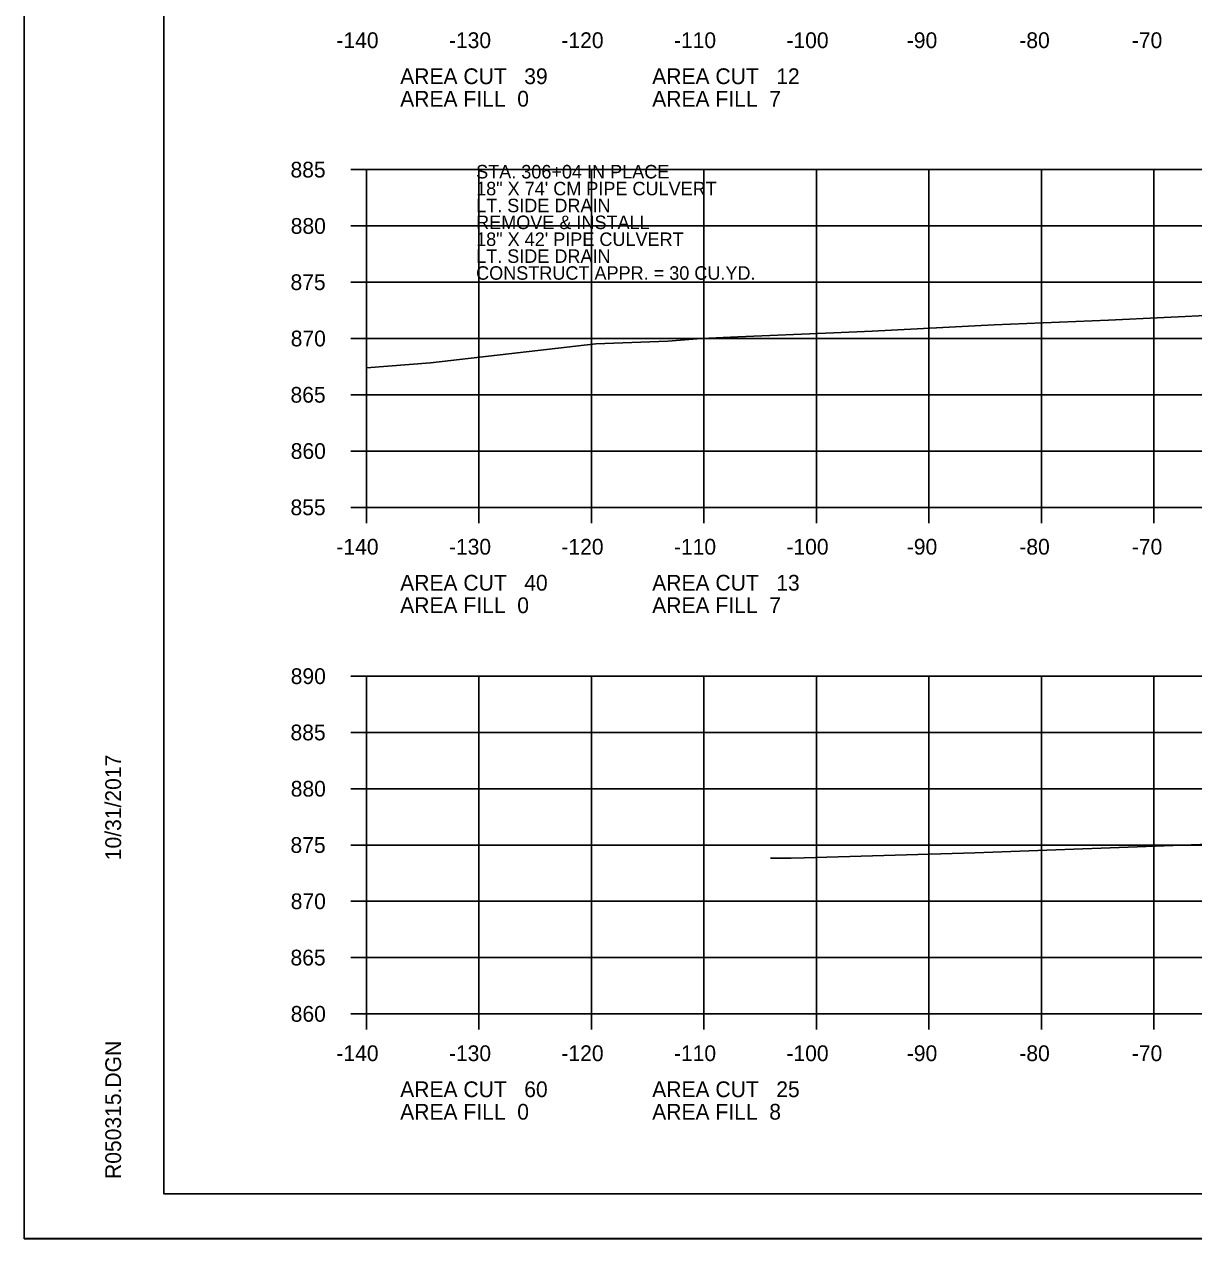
# Model space of a CAD drawing. Extents: x 1486524 to 1499135, y 326561 to 337924.
# Drawn here: x 1488812.5 to 1488916.4, y 334272.7 to 334380.6 of the extents above; entities that cross this region are included whole.
import ezdxf

# ---------------------------------------------------------------- set-up
doc = ezdxf.new("R2010")
doc.units = 0
for name, color, linetype in [('Default', 7, 'Continuous'), ('E_Const Align', 7, 'Continuous'), ('E_Const Align Station', 7, 'Continuous'), ('E_Ownership Information', 7, 'Continuous'), ('E_Property Line', 7, 'Continuous'), ('E_Quarter Calls', 7, 'Continuous'), ('E_Tract Number', 7, 'Continuous')]:
    doc.layers.add(name, color=color, linetype=linetype)

msp = doc.modelspace()

# ---------------------------------------------------------------- linework, layer by layer
at = {"layer": 'E_Const Align'}
for p, q in [((1488841.49, 334367.65), (1488842.89, 334367.65)), ((1488842.89, 334337.65), (1488842.89, 334367.65)), ((1488841.49, 334362.65), (1488842.89, 334362.65)), ((1488841.49, 334357.65), (1488842.89, 334357.65)), ((1488841.49, 334352.65), (1488842.89, 334352.65)), ((1488841.49, 334347.65), (1488842.89, 334347.65)), ((1488841.49, 334342.65), (1488842.89, 334342.65)), ((1488841.49, 334337.65), (1488842.89, 334337.65)), ((1488842.89, 334337.65), (1489122.89, 334337.65)), ((1488842.89, 334336.25), (1488842.89, 334337.65)), ((1488852.89, 334336.25), (1488852.89, 334337.65)), ((1488862.89, 334336.25), (1488862.89, 334337.65)), ((1488872.89, 334336.25), (1488872.89, 334337.65)), ((1488882.89, 334336.25), (1488882.89, 334337.65)), ((1488892.89, 334336.25), (1488892.89, 334337.65)), ((1488902.89, 334336.25), (1488902.89, 334337.65)), ((1488912.89, 334336.25), (1488912.89, 334337.65)), ((1488841.49, 334322.65), (1488842.89, 334322.65)), ((1488842.89, 334292.65), (1488842.89, 334322.65)), ((1488841.49, 334317.65), (1488842.89, 334317.65)), ((1488841.49, 334312.65), (1488842.89, 334312.65)), ((1488841.49, 334307.65), (1488842.89, 334307.65)), ((1488841.49, 334302.65), (1488842.89, 334302.65)), ((1488841.49, 334297.65), (1488842.89, 334297.65)), ((1488841.49, 334292.65), (1488842.89, 334292.65)), ((1488842.89, 334292.65), (1489122.89, 334292.65)), ((1488842.89, 334291.25), (1488842.89, 334292.65)), ((1488852.89, 334291.25), (1488852.89, 334292.65)), ((1488862.89, 334291.25), (1488862.89, 334292.65)), ((1488872.89, 334291.25), (1488872.89, 334292.65)), ((1488882.89, 334291.25), (1488882.89, 334292.65)), ((1488892.89, 334291.25), (1488892.89, 334292.65)), ((1488902.89, 334291.25), (1488902.89, 334292.65)), ((1488912.89, 334291.25), (1488912.89, 334292.65))]:
    msp.add_line(p, q, dxfattribs=at)
at = {"layer": 'E_Ownership Information'}
for p, q in [((1488842.89, 334367.65), (1489122.89, 334367.65)), ((1488842.89, 334337.65), (1488842.89, 334367.65)), ((1488852.89, 334337.65), (1488852.89, 334367.65)), ((1488862.89, 334337.65), (1488862.89, 334367.65)), ((1488872.89, 334337.65), (1488872.89, 334367.65)), ((1488882.89, 334337.65), (1488882.89, 334367.65)), ((1488892.89, 334337.65), (1488892.89, 334367.65)), ((1488902.89, 334337.65), (1488902.89, 334367.65)), ((1488912.89, 334337.65), (1488912.89, 334367.65)), ((1488842.89, 334362.65), (1489122.89, 334362.65)), ((1488842.89, 334357.65), (1489122.89, 334357.65)), ((1488842.89, 334352.65), (1489122.89, 334352.65)), ((1488842.89, 334347.65), (1489122.89, 334347.65)), ((1488842.89, 334342.65), (1489122.89, 334342.65)), ((1488842.89, 334337.65), (1489122.89, 334337.65)), ((1488842.89, 334322.65), (1489122.89, 334322.65)), ((1488842.89, 334292.65), (1488842.89, 334322.65)), ((1488852.89, 334292.65), (1488852.89, 334322.65)), ((1488862.89, 334292.65), (1488862.89, 334322.65)), ((1488872.89, 334292.65), (1488872.89, 334322.65)), ((1488882.89, 334292.65), (1488882.89, 334322.65)), ((1488892.89, 334292.65), (1488892.89, 334322.65)), ((1488902.89, 334292.65), (1488902.89, 334322.65)), ((1488912.89, 334292.65), (1488912.89, 334322.65)), ((1488842.89, 334317.65), (1489122.89, 334317.65)), ((1488842.89, 334312.65), (1489122.89, 334312.65)), ((1488842.89, 334307.65), (1489122.89, 334307.65)), ((1488842.89, 334302.65), (1489122.89, 334302.65)), ((1488842.89, 334297.65), (1489122.89, 334297.65)), ((1488842.89, 334292.65), (1489122.89, 334292.65))]:
    msp.add_line(p, q, dxfattribs=at)
at = {"layer": 'E_Property Line'}
for p, q in [((1488824.89, 334276.65), (1488824.89, 334482.11)), ((1488824.89, 334276.65), (1488824.89, 334276.65)), ((1489141.07, 334276.65), (1488824.89, 334276.65))]:
    msp.add_line(p, q, dxfattribs=at)
at = {"layer": 'E_Quarter Calls'}
msp.add_line((1488812.48, 334272.68), (1489145.82, 334272.68), dxfattribs=at)
for points in [[(1488812.48, 334486.01), (1489145.82, 334486.01), (1489145.82, 334272.67), (1488812.48, 334272.67)], [(1489058.81, 334482.11), (1489058.81, 334472.23), (1489094.54, 334472.23), (1489094.54, 334469.31), (1489117.74, 334469.31), (1489117.74, 334444.98), (1489141.07, 334444.98), (1489141.07, 334276.65), (1488824.89, 334276.65), (1488824.89, 334482.11)]]:
    msp.add_lwpolyline(points, close=True, dxfattribs=at)
at = {"layer": 'E_Tract Number'}
for points in [[(1488842.89, 334350.04), (1488848.58, 334350.48), (1488863.28, 334352.17), (1488869.68, 334352.42), (1488872.68, 334352.64), (1488875.9, 334352.8), (1488884.41, 334353.14), (1488887.83, 334353.31), (1488898.69, 334353.85), (1488908.85, 334354.28), (1488918.75, 334354.75)], [(1488878.79, 334306.47), (1488880.63, 334306.49), (1488881.79, 334306.5), (1488896.98, 334306.95), (1488917.8, 334307.73)]]:
    msp.add_lwpolyline(points, dxfattribs=at)

# ---------------------------------------------------------------- texts
at = {"layer": 'Default'}
for s, p in [('STA. 306+04 IN PLACE', (1488852.64, 334366.87)), ('18" X 74\' CM PIPE CULVERT', (1488852.64, 334365.37)), ('LT. SIDE DRAIN', (1488852.64, 334363.87)), ('REMOVE & INSTALL', (1488852.64, 334362.37)), ('18" X 42\' PIPE CULVERT', (1488852.64, 334360.87)), ('LT. SIDE DRAIN', (1488852.64, 334359.37)), ('CONSTRUCT APPR. = 30 CU.YD.', (1488852.64, 334357.87))]:
    msp.add_text(s, height=1.2, rotation=360, dxfattribs=at).set_placement(p)
at = {"layer": 'E_Const Align Station'}
for s, p in [('-140', (1488840.22, 334378.45)), ('-130', (1488850.22, 334378.45)), ('-120', (1488860.22, 334378.45)), ('-110', (1488870.22, 334378.45)), ('-100', (1488880.22, 334378.45)), ('-90', (1488890.92, 334378.45)), ('-80', (1488900.92, 334378.45)), ('-70', (1488910.92, 334378.45)), ('AREA CUT   39', (1488845.89, 334375.25)), ('AREA CUT   12', (1488868.29, 334375.25)), ('AREA FILL  0', (1488845.89, 334373.25)), ('AREA FILL  7', (1488868.29, 334373.25)), ('885', (1488836.14, 334366.95)), ('880', (1488836.16, 334361.95)), ('875', (1488836.14, 334356.95)), ('870', (1488836.16, 334351.95)), ('865', (1488836.14, 334346.95)), ('860', (1488836.16, 334341.95)), ('855', (1488836.14, 334336.95)), ('-140', (1488840.22, 334333.45)), ('-130', (1488850.22, 334333.45)), ('-120', (1488860.22, 334333.45)), ('-110', (1488870.22, 334333.45)), ('-100', (1488880.22, 334333.45)), ('-90', (1488890.92, 334333.45)), ('-80', (1488900.92, 334333.45)), ('-70', (1488910.92, 334333.45)), ('AREA CUT   40', (1488845.89, 334330.25)), ('AREA CUT   13', (1488868.29, 334330.25)), ('AREA FILL  0', (1488845.89, 334328.25)), ('AREA FILL  7', (1488868.29, 334328.25)), ('890', (1488836.16, 334321.95)), ('885', (1488836.14, 334316.95)), ('880', (1488836.16, 334311.95)), ('875', (1488836.14, 334306.95)), ('870', (1488836.16, 334301.95)), ('865', (1488836.14, 334296.95)), ('860', (1488836.16, 334291.95)), ('-140', (1488840.22, 334288.45)), ('-130', (1488850.22, 334288.45)), ('-120', (1488860.22, 334288.45)), ('-110', (1488870.22, 334288.45)), ('-100', (1488880.22, 334288.45)), ('-90', (1488890.92, 334288.45)), ('-80', (1488900.92, 334288.45)), ('-70', (1488910.92, 334288.45)), ('AREA CUT   60', (1488845.89, 334285.25)), ('AREA CUT   25', (1488868.29, 334285.25)), ('AREA FILL  0', (1488845.89, 334283.25)), ('AREA FILL  8', (1488868.29, 334283.25))]:
    msp.add_text(s, height=1.4, dxfattribs=at).set_placement(p)
at = {"layer": 'E_Property Line'}
for s, p in [('10/31/2017', (1488821.08, 334306.3)), ('R050315.DGN', (1488821.08, 334277.98))]:
    msp.add_text(s, height=1.4, rotation=90, dxfattribs=at).set_placement(p)

doc.saveas('drawing.dxf')
